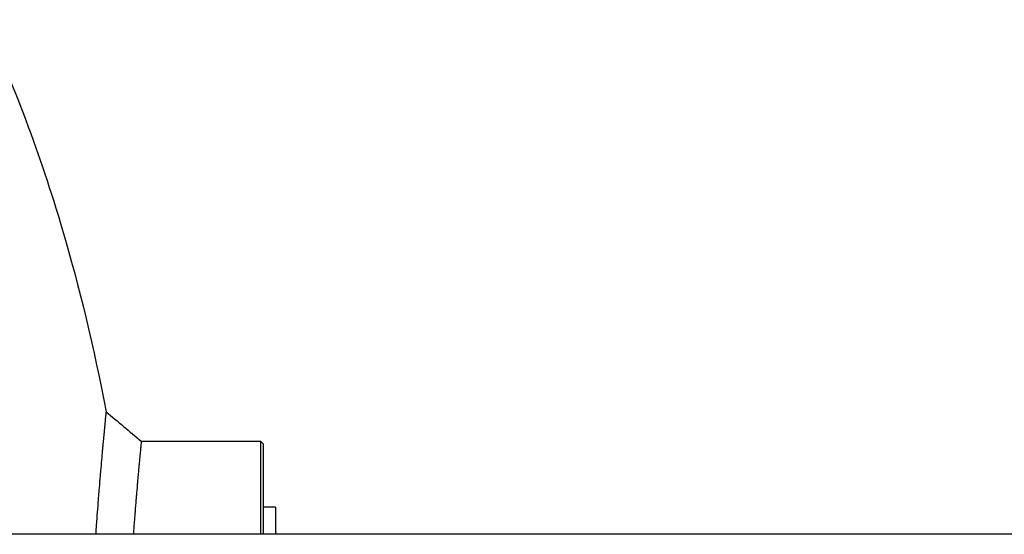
# Model space of a CAD drawing. Header units: inches. Extents: x 36 to 1719, y -84 to 1122.
# Tile 398 of 571: x 1046 to 1067, y 391 to 402. Entities that reach past the tile are written whole.
import ezdxf

# ---------------------------------------------------------------- set-up
doc = ezdxf.new("R2010")
doc.units = ezdxf.units.IN
doc.header["$LTSCALE"] = 48
doc.header["$MEASUREMENT"] = 0
doc.layers.add('Visible (ANSI)', color=7, linetype='Continuous', lineweight=30)

msp = doc.modelspace()

# ---------------------------------------------------------------- linework, layer by layer
at = {"layer": 'Visible (ANSI)'}
for p, q in [((1048.73998, 393.23377), (1051.2221, 393.23377)), ((1051.2221, 393.23377), (1051.2846, 393.17127)), ((1051.2221, 393.23376), (1051.2221, 391.29619)), ((1051.2846, 391.2962), (1051.2846, 393.17126)), ((1051.5346, 391.85877), (1051.2846, 391.85877)), ((1051.5346, 391.85877), (1051.5346, 391.55827)), ((1051.5346, 391.55827), (1051.5346, 391.29627)), ((1080.74768, 391.29627), (1041.24768, 391.29627))]:
    msp.add_line(p, q, dxfattribs=at)
msp.add_arc((1052.5346, 391.40325), 1, 180, 186.141332, dxfattribs=at)
for points, knots in [([(1045.45768, 402.00615), (1046.08479, 400.67419), (1046.63429, 399.20998), (1047.45384, 396.4336), (1047.75889, 395.16061), (1048.00687, 393.84638)], [0.815454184, 0.815454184, 0.815454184, 0.815454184, 1.037487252, 1.037487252, 1.209951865, 1.209951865, 1.209951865, 1.209951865]), ([(1048.00687, 393.84638), (1048.00687, 393.84638), (1048.00662, 393.84395), (1048.00614, 393.8391), (1048.00613, 393.83907), (1048.00613, 393.83904), (1048.00613, 393.83901), (1048.00582, 393.83597), (1048.00543, 393.83199), (1048.00493, 393.82707), (1048.00481, 393.82579), (1048.00467, 393.82444), (1048.00453, 393.82302), (1048.00452, 393.82293), (1048.00451, 393.82284), (1048.0045, 393.82275), (1048.00323, 393.81002), (1048.00145, 393.79213), (1047.99916, 393.76908), (1047.999, 393.76743), (1047.99883, 393.76574), (1047.99866, 393.76403), (1047.99863, 393.76372), (1047.9986, 393.76341), (1047.99857, 393.76309), (1047.99733, 393.75059), (1047.99595, 393.73668), (1047.99444, 393.72135), (1047.99439, 393.72087), (1047.99434, 393.7204), (1047.9943, 393.71992), (1047.99285, 393.70532), (1047.99129, 393.68944), (1047.98961, 393.67229), (1047.98772, 393.65299), (1047.98567, 393.63206), (1047.98347, 393.60951), (1047.98339, 393.60862), (1047.9833, 393.60773), (1047.98321, 393.60683), (1047.98119, 393.58605), (1047.97904, 393.56391), (1047.97677, 393.54042), (1047.97666, 393.53927), (1047.97655, 393.53813), (1047.97644, 393.53698), (1047.97642, 393.53683), (1047.97641, 393.53668), (1047.9764, 393.53653), (1047.97178, 393.4887), (1047.96665, 393.43516), (1047.96106, 393.37608), (1047.9609, 393.37435), (1047.96073, 393.37261), (1047.96057, 393.37087), (1047.96027, 393.36779), (1047.95998, 393.36469), (1047.95969, 393.36158), (1047.95725, 393.33577), (1047.95472, 393.30888), (1047.95211, 393.28094), (1047.95191, 393.27888), (1047.95172, 393.2768), (1047.95153, 393.27472), (1047.94775, 393.23433), (1047.9438, 393.19174), (1047.93969, 393.14701), (1047.93749, 393.12311), (1047.93524, 393.09858), (1047.93295, 393.07342), (1047.93269, 393.0706), (1047.93244, 393.06778), (1047.93218, 393.06495), (1047.93193, 393.06215), (1047.93167, 393.05935), (1047.93141, 393.05654), (1047.92826, 393.02184), (1047.92502, 392.98597), (1047.9217, 392.94895), (1047.92156, 392.94738), (1047.92142, 392.9458), (1047.92128, 392.94423), (1047.92099, 392.94104), (1047.92071, 392.93784), (1047.92042, 392.93463), (1047.91917, 392.92062), (1047.9179, 392.90645), (1047.91663, 392.89212), (1047.91047, 392.82288), (1047.90404, 392.74963), (1047.89738, 392.67256), (1047.89703, 392.66853), (1047.89668, 392.66449), (1047.89633, 392.66043), (1047.89452, 392.6394), (1047.89269, 392.61808), (1047.89084, 392.5965), (1047.88873, 392.5718), (1047.88659, 392.54671), (1047.88444, 392.52122), (1047.88406, 392.51672), (1047.88368, 392.51221), (1047.88329, 392.50769), (1047.87662, 392.42864), (1047.86974, 392.34588), (1047.86271, 392.25973), (1047.8609, 392.23749), (1047.85908, 392.215), (1047.85724, 392.19225), (1047.8568, 392.18685), (1047.85637, 392.18143), (1047.85593, 392.176), (1047.85171, 392.12357), (1047.84742, 392.06982), (1047.8431, 392.01481), (1047.84264, 392.00898), (1047.84218, 392.00314), (1047.84172, 391.99728), (1047.83873, 391.95921), (1047.83573, 391.92056), (1047.8327, 391.88134), (1047.82657, 391.80179), (1047.82034, 391.71959), (1047.81406, 391.63489), (1047.81356, 391.62819), (1047.81306, 391.62146), (1047.81257, 391.61472), (1047.80883, 391.56426), (1047.80508, 391.51294), (1047.80132, 391.46079), (1047.80064, 391.45141), (1047.79997, 391.442), (1047.79929, 391.43256), (1047.79878, 391.42544), (1047.79827, 391.4183), (1047.79775, 391.41115), (1047.79505, 391.37334), (1047.79233, 391.33503), (1047.78961, 391.29627)], [0.714078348, 0.714078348, 0.714078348, 0.714078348, 0.721380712, 0.721380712, 0.721380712, 0.721426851, 0.721426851, 0.721426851, 0.725978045, 0.725978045, 0.725978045, 0.727169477, 0.727169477, 0.727169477, 0.727244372, 0.727244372, 0.727244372, 0.737907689, 0.737907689, 0.737907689, 0.738674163, 0.738674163, 0.738674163, 0.738814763, 0.738814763, 0.738814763, 0.744384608, 0.744384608, 0.744384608, 0.744556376, 0.744556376, 0.744556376, 0.749834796, 0.749834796, 0.749834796, 0.755776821, 0.755776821, 0.755776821, 0.756011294, 0.756011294, 0.756011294, 0.761456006, 0.761456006, 0.761456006, 0.761721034, 0.761721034, 0.761721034, 0.761755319, 0.761755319, 0.761755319, 0.7727718, 0.7727718, 0.7727718, 0.773095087, 0.773095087, 0.773095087, 0.773666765, 0.773666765, 0.773666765, 0.778407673, 0.778407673, 0.778407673, 0.778758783, 0.778758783, 0.778758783, 0.785574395, 0.785574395, 0.785574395, 0.789215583, 0.789215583, 0.789215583, 0.78962271, 0.78962271, 0.78962271, 0.790025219, 0.790025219, 0.790025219, 0.794989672, 0.794989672, 0.794989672, 0.795200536, 0.795200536, 0.795200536, 0.795627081, 0.795627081, 0.795627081, 0.797490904, 0.797490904, 0.797490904, 0.806493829, 0.806493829, 0.806493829, 0.806965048, 0.806965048, 0.806965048, 0.809409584, 0.809409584, 0.809409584, 0.812205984, 0.812205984, 0.812205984, 0.812699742, 0.812699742, 0.812699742, 0.82132707, 0.82132707, 0.82132707, 0.823553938, 0.823553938, 0.823553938, 0.824082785, 0.824082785, 0.824082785, 0.829188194, 0.829188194, 0.829188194, 0.829729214, 0.829729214, 0.829729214, 0.833245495, 0.833245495, 0.833245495, 0.840376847, 0.840376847, 0.840376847, 0.840941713, 0.840941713, 0.840941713, 0.845170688, 0.845170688, 0.845170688, 0.845931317, 0.845931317, 0.845931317, 0.846504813, 0.846504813, 0.846504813, 0.849536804, 0.849536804, 0.849536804, 0.849536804]), ([(1048.73998, 393.23377), (1048.73998, 393.23377), (1048.73998, 393.23377), (1048.73998, 393.23377), (1048.73998, 393.23376), (1048.73975, 393.23142), (1048.73929, 393.22675), (1048.73929, 393.22672), (1048.73929, 393.22669), (1048.73928, 393.22666), (1048.739, 393.22373), (1048.73862, 393.21989), (1048.73816, 393.21515), (1048.73804, 393.21391), (1048.73791, 393.21261), (1048.73778, 393.21125), (1048.73777, 393.21116), (1048.73776, 393.21108), (1048.73775, 393.21099), (1048.73656, 393.19871), (1048.73488, 393.18146), (1048.73273, 393.15924), (1048.73257, 393.15765), (1048.73241, 393.15602), (1048.73225, 393.15438), (1048.73223, 393.15407), (1048.7322, 393.15377), (1048.73217, 393.15347), (1048.731, 393.14142), (1048.72971, 393.12801), (1048.72828, 393.11324), (1048.72824, 393.11279), (1048.72819, 393.11233), (1048.72815, 393.11187), (1048.7268, 393.0978), (1048.72533, 393.0825), (1048.72374, 393.06598), (1048.72196, 393.04738), (1048.72004, 393.02724), (1048.71798, 393.00553), (1048.7179, 393.00468), (1048.71782, 393.00382), (1048.71773, 393.00296), (1048.71583, 392.98296), (1048.71382, 392.96165), (1048.71169, 392.93904), (1048.71158, 392.93794), (1048.71148, 392.93684), (1048.71138, 392.93573), (1048.71136, 392.93559), (1048.71135, 392.93544), (1048.71134, 392.9353), (1048.707, 392.88926), (1048.70219, 392.83781), (1048.69696, 392.78105), (1048.6968, 392.77938), (1048.69665, 392.77771), (1048.69649, 392.77604), (1048.69622, 392.77308), (1048.69595, 392.7701), (1048.69567, 392.76711), (1048.69339, 392.74231), (1048.69102, 392.7165), (1048.68857, 392.68968), (1048.68839, 392.68769), (1048.68821, 392.6857), (1048.68803, 392.6837), (1048.6845, 392.64493), (1048.6808, 392.60408), (1048.67696, 392.56119), (1048.6749, 392.53828), (1048.67281, 392.51477), (1048.67067, 392.49066), (1048.67043, 392.48796), (1048.67019, 392.48526), (1048.66995, 392.48255), (1048.66971, 392.47987), (1048.66947, 392.47718), (1048.66923, 392.47449), (1048.66629, 392.44126), (1048.66327, 392.40692), (1048.66017, 392.37148), (1048.66004, 392.36998), (1048.65991, 392.36847), (1048.65978, 392.36696), (1048.65951, 392.36391), (1048.65924, 392.36085), (1048.65898, 392.35778), (1048.65781, 392.34437), (1048.65663, 392.3308), (1048.65544, 392.31708), (1048.6497, 392.25081), (1048.64371, 392.18087), (1048.63753, 392.10729), (1048.6372, 392.10344), (1048.63688, 392.09958), (1048.63655, 392.09571), (1048.63487, 392.07563), (1048.63317, 392.05528), (1048.63145, 392.03467), (1048.62949, 392.01109), (1048.62751, 391.98715), (1048.6255, 391.96286), (1048.62515, 391.95857), (1048.6248, 391.95427), (1048.62444, 391.94995), (1048.61825, 391.87461), (1048.61188, 391.79589), (1048.60538, 391.7139), (1048.6037, 391.69274), (1048.60201, 391.67134), (1048.60032, 391.64973), (1048.59991, 391.64459), (1048.59951, 391.63945), (1048.59911, 391.63429), (1048.5952, 391.58448), (1048.59125, 391.53348), (1048.58726, 391.4813), (1048.58684, 391.47577), (1048.58642, 391.47023), (1048.58599, 391.46468), (1048.58324, 391.42857), (1048.58047, 391.39191), (1048.57768, 391.3547), (1048.57623, 391.33538), (1048.57478, 391.3159), (1048.57332, 391.29627)], [0.714063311, 0.714063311, 0.714063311, 0.714063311, 0.714078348, 0.714078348, 0.714078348, 0.721380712, 0.721380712, 0.721380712, 0.721426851, 0.721426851, 0.721426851, 0.725978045, 0.725978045, 0.725978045, 0.727169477, 0.727169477, 0.727169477, 0.727244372, 0.727244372, 0.727244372, 0.737907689, 0.737907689, 0.737907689, 0.738674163, 0.738674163, 0.738674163, 0.738814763, 0.738814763, 0.738814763, 0.744384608, 0.744384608, 0.744384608, 0.744556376, 0.744556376, 0.744556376, 0.749834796, 0.749834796, 0.749834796, 0.755776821, 0.755776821, 0.755776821, 0.756011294, 0.756011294, 0.756011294, 0.761456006, 0.761456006, 0.761456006, 0.761721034, 0.761721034, 0.761721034, 0.761755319, 0.761755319, 0.761755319, 0.7727718, 0.7727718, 0.7727718, 0.773095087, 0.773095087, 0.773095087, 0.773666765, 0.773666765, 0.773666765, 0.778407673, 0.778407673, 0.778407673, 0.778758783, 0.778758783, 0.778758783, 0.785574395, 0.785574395, 0.785574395, 0.789215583, 0.789215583, 0.789215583, 0.78962271, 0.78962271, 0.78962271, 0.790025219, 0.790025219, 0.790025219, 0.794989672, 0.794989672, 0.794989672, 0.795200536, 0.795200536, 0.795200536, 0.795627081, 0.795627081, 0.795627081, 0.797490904, 0.797490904, 0.797490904, 0.806493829, 0.806493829, 0.806493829, 0.806965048, 0.806965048, 0.806965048, 0.809409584, 0.809409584, 0.809409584, 0.812205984, 0.812205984, 0.812205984, 0.812699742, 0.812699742, 0.812699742, 0.82132707, 0.82132707, 0.82132707, 0.823553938, 0.823553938, 0.823553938, 0.824082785, 0.824082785, 0.824082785, 0.829188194, 0.829188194, 0.829188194, 0.829729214, 0.829729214, 0.829729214, 0.833245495, 0.833245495, 0.833245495, 0.835072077, 0.835072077, 0.835072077, 0.835072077])]:
    msp.add_open_spline(points, degree=3, knots=knots, dxfattribs=at)
msp.add_open_spline([(1048.00687, 393.84638), (1048.25123, 393.64217), (1048.49561, 393.43798), (1048.73998, 393.23377)], degree=3, dxfattribs=at)

doc.saveas('drawing.dxf')
